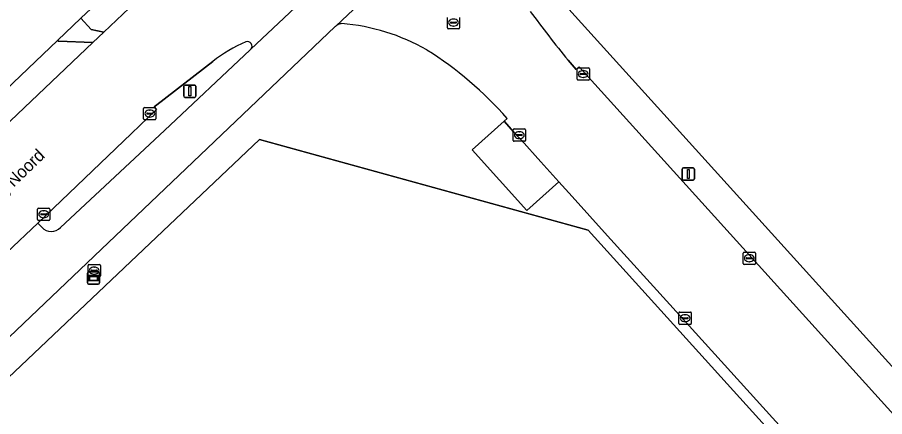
# Model space of a CAD drawing. Extents: x 156141 to 158132, y 385651 to 388333.
# Drawn here: x 156602.9 to 156673.5, y 387916.9 to 387949.4 of the extents above; entities that cross this region are included whole.
import ezdxf

# ---------------------------------------------------------------- set-up
doc = ezdxf.new("R2010")
doc.units = 0
for name, color, linetype in [('IMGEO_Berm_groen', 7, 'Continuous'), ('IMGEO_Brandkraan', 7, 'Continuous'), ('IMGEO_Erf', 7, 'Continuous'), ('IMGEO_Fietspad_gesloten', 7, 'Continuous'), ('IMGEO_Groenvoorziening', 7, 'Continuous'), ('IMGEO_Hek', 7, 'Continuous'), ('IMGEO_Kolk', 7, 'Continuous'), ('IMGEO_Lichtmast', 7, 'Continuous'), ('IMGEO_Openbare_ruimte_label', 7, 'Continuous'), ('IMGEO_Rijbaan_lokaal_gesloten', 7, 'Continuous'), ('IMGEO_Rijbaan_lokaal_open', 7, 'Continuous'), ('IMGEO_Rioolput', 7, 'Continuous'), ('IMGEO_Verklikker', 7, 'Continuous')]:
    doc.layers.add(name, color=color, linetype=linetype)

msp = doc.modelspace()

# ---------------------------------------------------------------- linework, layer by layer
at = {"layer": 'IMGEO_Berm_groen'}
msp.add_lwpolyline([(156642.374, 387979.041), (156643.593, 387980.135), (156642.93, 387982.023), (156608.044, 387949.37), (156608.888, 387948.465), (156609.907, 387948.241)], close=True, dxfattribs=at)
for points in [[(156614.845, 387940.229), (156621.827, 387946.803), (156621.872, 387946.845)], [(156618.773, 387945.844), (156614.217, 387942.312), (156614.016, 387942.156), (156614.203, 387941.935), (156612.154, 387939.978), (156604.523, 387932.695), (156604.878, 387932.337)], [(156606.368, 387932.324), (156614.845, 387940.229)]]:
    msp.add_lwpolyline(points, dxfattribs=at)
for centre, radius, start, end in [((156626.704, 387935.606), 12.951, 113.81398, 127.76363), ((156621.592, 387947.096), 0.376, 318.05519, 108.14453), ((156605.629, 387932.996), 0.999, 221.26857, 317.73167)]:
    msp.add_arc(centre, radius, start, end, dxfattribs=at)
at = {"layer": 'IMGEO_Brandkraan'}
for p, q in [((156608.622, 387928.39), (156608.622, 387929.242)), ((156608.697, 387929.316), (156609.549, 387929.316)), ((156608.881, 387928.81), (156608.881, 387928.822)), ((156609.319, 387928.773), (156608.921, 387928.773)), ((156608.924, 387928.859), (156609.322, 387928.859)), ((156609.11, 387929.096), (156609.135, 387929.096)), ((156609.365, 387928.822), (156609.365, 387928.81)), ((156609.623, 387929.242), (156609.623, 387928.39)), ((156609.549, 387928.316), (156608.697, 387928.316)), ((156609.133, 387928.536), (156609.108, 387928.536))]:
    msp.add_line(p, q, dxfattribs=at)
for points in [[(156608.622, 387928.39), (156608.622, 387929.242)], [(156608.697, 387929.316), (156609.549, 387929.316)], [(156609.623, 387929.242), (156609.623, 387928.39)], [(156609.549, 387928.316), (156608.697, 387928.316)]]:
    msp.add_lwpolyline(points, dxfattribs=at)
for centre, radius, start, end in [((156608.699, 387929.24), 0.0765, 91.55205, 178.44795), ((156608.699, 387929.24), 0.0765, 91.55205, 178.44795), ((156608.921, 387928.819), 0.0403, 85.87752, 175.75265), ((156608.918, 387928.809), 0.0366, 178.93798, 274.71019), ((156609.322, 387928.816), 0.043, 264.86636, 352.45326), ((156609.326, 387928.821), 0.0386, 1.73085, 96.63898), ((156609.547, 387929.24), 0.0765, 1.55205, 88.44795), ((156609.547, 387929.24), 0.0765, 1.55205, 88.44795), ((156608.699, 387928.392), 0.0765, 181.55205, 268.44795), ((156608.699, 387928.392), 0.0765, 181.55205, 268.44795), ((156609.547, 387928.392), 0.0765, 271.55205, 358.44795), ((156609.547, 387928.392), 0.0765, 271.55205, 358.44795)]:
    msp.add_arc(centre, radius, start, end, dxfattribs=at)
for centre, major_axis, ratio, start_param, end_param in [((156609.109, 387928.816), (-0.387, 0.002), 0.722429, 4.712389, 7.853982), ((156609.134, 387928.816), (-0.39, 0.002), 0.717154, 1.570796, 4.712389)]:
    msp.add_ellipse(centre, major_axis=major_axis, ratio=ratio, start_param=start_param, end_param=end_param, dxfattribs=at)
at = {"layer": 'IMGEO_Erf'}
for points in [[(156606.147, 387947.569), (156606.218, 387947.491), (156609.01, 387947.39), (156609.907, 387948.241), (156608.888, 387948.465), (156608.044, 387949.37), (156642.93, 387982.023)], [(156645.165, 387952.984), (156778.895, 387805.086), (156824.991, 387754.106), (156829.304, 387749.337), (156829.722, 387748.873), (156868.304, 387784.223), (156872.956, 387779.465), (156878.335, 387784.223)], [(156479.556, 387823.508), (156473.519, 387830.623), (156477.828, 387834.791), (156482.473, 387830.239), (156483.456, 387831.17), (156559.856, 387903.532), (156559.966, 387900.819), (156560.874, 387901.679), (156560.894, 387904.516), (156566.638, 387909.955), (156569.364, 387909.732), (156570.581, 387910.887), (156567.785, 387911.046), (156590.836, 387932.97), (156591.244, 387930.526), (156592.242, 387931.474), (156592.414, 387934.294), (156592.292, 387934.355), (156606.147, 387947.569)], [(156782.826, 387784.436), (156649.326, 387932.102), (156622.58, 387939.493), (156500.322, 387823.545)]]:
    msp.add_lwpolyline(points, dxfattribs=at)
at = {"layer": 'IMGEO_Fietspad_gesloten'}
for points in [[(156690.735, 388007.256), (156702.976, 388019.005), (156708.744, 388024.536), (156717.055, 388032.422), (156722.434, 388037.525), (156757.12, 388070.631), (156763.437, 388076.74), (156761.237, 388079.04), (156754.949, 388073.025), (156720.618, 388040.664), (156714.302, 388034.663), (156706.334, 388027.093), (156700.555, 388021.629), (156688.291, 388009.93), (156656.361, 387979.41), (156646.237, 387969.788), (156644.137, 387967.854), (156643.566, 387967.291), (156643.508, 387967.236), (156621.872, 387946.845), (156621.827, 387946.803), (156614.845, 387940.229), (156606.368, 387932.324)], [(156498.615, 387825.156), (156570.534, 387893.251), (156617.177, 387937.685), (156628.747, 387948.688), (156628.794, 387948.733), (156640.766, 387960.074), (156641.098, 387960.382), (156641.813, 387961.146), (156658.689, 387977.146), (156690.735, 388007.256)], [(156604.878, 387932.337), (156604.523, 387932.695), (156602.007, 387930.306)]]:
    msp.add_lwpolyline(points, dxfattribs=at)
msp.add_arc((156605.629, 387932.996), 0.999, 221.26857, 317.73167, dxfattribs=at)
at = {"layer": 'IMGEO_Groenvoorziening'}
for points in [[(156778.895, 387805.086), (156645.165, 387952.984), (156722.697, 388026.433), (156721.749, 388027.44), (156720.63, 388028.627), (156719.947, 388029.352), (156717.055, 388032.422), (156708.744, 388024.536), (156702.976, 388019.005), (156690.735, 388007.256), (156658.689, 387977.146), (156641.813, 387961.146), (156641.098, 387960.382)], [(156628.794, 387948.733), (156628.747, 387948.688), (156617.177, 387937.685), (156570.534, 387893.251), (156498.615, 387825.156)], [(156647.684, 387945.961), (156648.352, 387945.207), (156648.58, 387945.4), (156739.745, 387844.55), (156808.654, 387768.305), (156821.381, 387754.269), (156825.782, 387749.394), (156825.822, 387749.349)], [(156803.338, 387763.094), (156783.496, 387785.044), (156698.289, 387879.306), (156655.967, 387926.056), (156650.906, 387931.654), (156648.015, 387934.84), (156646.93, 387936.048), (156644.345, 387933.719), (156639.895, 387938.658), (156642.484, 387940.99), (156642.736, 387941.217)], [(156495.288, 387798.032), (156497.516, 387795.46), (156498.875, 387796.552), (156498.256, 387797.302), (156496.434, 387799.756), (156494.885, 387802.348), (156493.58, 387805.062), (156492.828, 387807.989), (156492.714, 387811.016), (156493.241, 387813.991), (156494.315, 387816.807), (156496.092, 387819.262), (156498.141, 387821.475), (156500.322, 387823.545), (156622.58, 387939.493), (156649.326, 387932.102), (156782.826, 387784.436), (156820.798, 387742.434), (156821.88, 387739.622), (156865.486, 387691.341), (156868.188, 387689.996), (156873.602, 387683.816), (156873.63, 387683.84)]]:
    msp.add_lwpolyline(points, dxfattribs=at)
for centre, radius, start, end in [((156716.4, 388002.23), 88.814, 216.07651, 219.3128), ((156629.32, 387948.122), 0.807, 114.08122, 130.71048), ((156629.329, 387948.105), 0.826, 94.30051, 114.1624), ((156628.035, 387932.674), 16.301, 59.94575, 85.66651), ((156619.708, 387920.793), 30.78, 41.56989, 57.60392)]:
    msp.add_arc(centre, radius, start, end, dxfattribs=at)
at = {"layer": 'IMGEO_Hek'}
for points in [[(156824.991, 387754.106), (156778.895, 387805.086), (156645.165, 387952.984), (156722.697, 388026.433)], [(156608.044, 387949.37), (156642.93, 387982.023), (156646.483, 387985.602)], [(156606.147, 387947.569), (156608.044, 387949.37)], [(156592.292, 387934.355), (156606.147, 387947.569)], [(156500.322, 387823.545), (156622.58, 387939.493)], [(156649.326, 387932.102), (156622.58, 387939.493)], [(156649.326, 387932.102), (156782.826, 387784.436), (156820.798, 387742.434)]]:
    msp.add_lwpolyline(points, dxfattribs=at)
at = {"layer": 'IMGEO_Kolk'}
for p, q in [((156648.421, 387944.402), (156648.421, 387945.254)), ((156648.496, 387945.328), (156649.348, 387945.328)), ((156648.909, 387945.108), (156648.934, 387945.108)), ((156649.422, 387945.254), (156649.422, 387944.402)), ((156649.348, 387944.328), (156648.496, 387944.328)), ((156648.68, 387944.822), (156648.68, 387944.834)), ((156649.118, 387944.785), (156648.72, 387944.785)), ((156648.723, 387944.871), (156649.121, 387944.871)), ((156648.932, 387944.548), (156648.907, 387944.548)), ((156649.164, 387944.834), (156649.164, 387944.822)), ((156613.146, 387941.18), (156613.146, 387942.032)), ((156613.221, 387942.106), (156614.073, 387942.106)), ((156613.405, 387941.6), (156613.405, 387941.612)), ((156613.843, 387941.563), (156613.445, 387941.563)), ((156613.448, 387941.649), (156613.846, 387941.649)), ((156613.634, 387941.886), (156613.659, 387941.886)), ((156613.889, 387941.612), (156613.889, 387941.6)), ((156614.147, 387942.032), (156614.147, 387941.18)), ((156614.073, 387941.106), (156613.221, 387941.106)), ((156613.657, 387941.326), (156613.632, 387941.326)), ((156643.224, 387939.425), (156643.224, 387940.277)), ((156643.299, 387940.351), (156644.151, 387940.351)), ((156643.712, 387940.131), (156643.737, 387940.131)), ((156644.225, 387940.277), (156644.225, 387939.425)), ((156644.151, 387939.351), (156643.299, 387939.351)), ((156643.483, 387939.845), (156643.483, 387939.857)), ((156643.921, 387939.808), (156643.523, 387939.808)), ((156643.526, 387939.894), (156643.924, 387939.894)), ((156643.735, 387939.571), (156643.71, 387939.571)), ((156643.967, 387939.857), (156643.967, 387939.845)), ((156604.515, 387932.982), (156604.515, 387933.834)), ((156604.59, 387933.908), (156605.442, 387933.908)), ((156605.516, 387933.834), (156605.516, 387932.982)), ((156604.774, 387933.402), (156604.774, 387933.414)), ((156605.212, 387933.365), (156604.814, 387933.365)), ((156604.817, 387933.451), (156605.215, 387933.451)), ((156605.026, 387933.128), (156605.001, 387933.128)), ((156605.003, 387933.688), (156605.028, 387933.688)), ((156605.258, 387933.414), (156605.258, 387933.402)), ((156605.442, 387932.908), (156604.59, 387932.908)), ((156661.936, 387929.399), (156661.936, 387930.251)), ((156662.011, 387930.325), (156662.863, 387930.325)), ((156662.937, 387930.251), (156662.937, 387929.399)), ((156662.195, 387929.819), (156662.195, 387929.831)), ((156662.633, 387929.782), (156662.235, 387929.782)), ((156662.238, 387929.868), (156662.636, 387929.868)), ((156662.447, 387929.545), (156662.422, 387929.545)), ((156662.424, 387930.105), (156662.449, 387930.105)), ((156662.679, 387929.831), (156662.679, 387929.819)), ((156662.863, 387929.325), (156662.011, 387929.325)), ((156656.715, 387924.517), (156656.715, 387925.369)), ((156656.79, 387925.443), (156657.642, 387925.443)), ((156657.716, 387925.369), (156657.716, 387924.517)), ((156656.974, 387924.937), (156656.974, 387924.949)), ((156657.412, 387924.9), (156657.014, 387924.9)), ((156657.017, 387924.986), (156657.415, 387924.986)), ((156657.226, 387924.663), (156657.201, 387924.663)), ((156657.203, 387925.223), (156657.228, 387925.223)), ((156657.458, 387924.949), (156657.458, 387924.937)), ((156657.642, 387924.443), (156656.79, 387924.443))]:
    msp.add_line(p, q, dxfattribs=at)
for points in [[(156648.421, 387944.402), (156648.421, 387945.254)], [(156648.496, 387945.328), (156649.348, 387945.328)], [(156649.422, 387945.254), (156649.422, 387944.402)], [(156649.348, 387944.328), (156648.496, 387944.328)], [(156613.146, 387941.18), (156613.146, 387942.032)], [(156613.221, 387942.106), (156614.073, 387942.106)], [(156614.147, 387942.032), (156614.147, 387941.18)], [(156614.073, 387941.106), (156613.221, 387941.106)], [(156643.224, 387939.425), (156643.224, 387940.277)], [(156643.299, 387940.351), (156644.151, 387940.351)], [(156644.225, 387940.277), (156644.225, 387939.425)], [(156644.151, 387939.351), (156643.299, 387939.351)], [(156604.515, 387932.982), (156604.515, 387933.834)], [(156604.59, 387933.908), (156605.442, 387933.908)], [(156605.516, 387933.834), (156605.516, 387932.982)], [(156605.442, 387932.908), (156604.59, 387932.908)], [(156661.936, 387929.399), (156661.936, 387930.251)], [(156662.011, 387930.325), (156662.863, 387930.325)], [(156662.937, 387930.251), (156662.937, 387929.399)], [(156662.863, 387929.325), (156662.011, 387929.325)], [(156656.715, 387924.517), (156656.715, 387925.369)], [(156656.79, 387925.443), (156657.642, 387925.443)], [(156657.716, 387925.369), (156657.716, 387924.517)], [(156657.642, 387924.443), (156656.79, 387924.443)]]:
    msp.add_lwpolyline(points, dxfattribs=at)
for centre, radius, start, end in [((156648.498, 387945.252), 0.0765, 91.55205, 178.44795), ((156648.498, 387945.252), 0.0765, 91.55205, 178.44795), ((156649.346, 387945.252), 0.0765, 1.55205, 88.44795), ((156649.346, 387945.252), 0.0765, 1.55205, 88.44795), ((156648.498, 387944.404), 0.0765, 181.55205, 268.44795), ((156648.498, 387944.404), 0.0765, 181.55205, 268.44795), ((156648.72, 387944.831), 0.0403, 85.87752, 175.75265), ((156648.717, 387944.821), 0.0366, 178.93798, 274.71019), ((156649.121, 387944.828), 0.043, 264.86636, 352.45326), ((156649.125, 387944.833), 0.0386, 1.73085, 96.63898), ((156649.346, 387944.404), 0.0765, 271.55205, 358.44795), ((156649.346, 387944.404), 0.0765, 271.55205, 358.44795), ((156613.223, 387942.03), 0.0765, 91.55205, 178.44795), ((156613.223, 387942.03), 0.0765, 91.55205, 178.44795), ((156613.445, 387941.609), 0.0403, 85.87752, 175.75265), ((156613.442, 387941.599), 0.0366, 178.93798, 274.71019), ((156613.846, 387941.606), 0.043, 264.86636, 352.45326), ((156613.85, 387941.611), 0.0386, 1.73085, 96.63898), ((156614.071, 387942.03), 0.0765, 1.55205, 88.44795), ((156614.071, 387942.03), 0.0765, 1.55205, 88.44795), ((156613.223, 387941.182), 0.0765, 181.55205, 268.44795), ((156613.223, 387941.182), 0.0765, 181.55205, 268.44795), ((156614.071, 387941.182), 0.0765, 271.55205, 358.44795), ((156614.071, 387941.182), 0.0765, 271.55205, 358.44795), ((156643.301, 387940.275), 0.0765, 91.55205, 178.44795), ((156643.301, 387940.275), 0.0765, 91.55205, 178.44795), ((156644.149, 387940.275), 0.0765, 1.55205, 88.44795), ((156644.149, 387940.275), 0.0765, 1.55205, 88.44795), ((156643.301, 387939.427), 0.0765, 181.55205, 268.44795), ((156643.301, 387939.427), 0.0765, 181.55205, 268.44795), ((156643.523, 387939.854), 0.0403, 85.87752, 175.75265), ((156643.52, 387939.844), 0.0366, 178.93798, 274.71019), ((156643.924, 387939.851), 0.043, 264.86636, 352.45326), ((156643.928, 387939.856), 0.0386, 1.73085, 96.63898), ((156644.149, 387939.427), 0.0765, 271.55205, 358.44795), ((156644.149, 387939.427), 0.0765, 271.55205, 358.44795), ((156604.592, 387933.832), 0.0765, 91.55205, 178.44795), ((156604.592, 387933.832), 0.0765, 91.55205, 178.44795), ((156605.44, 387933.832), 0.0765, 1.55205, 88.44795), ((156605.44, 387933.832), 0.0765, 1.55205, 88.44795), ((156604.814, 387933.411), 0.0403, 85.87752, 175.75265), ((156604.811, 387933.401), 0.0366, 178.93798, 274.71019), ((156605.215, 387933.408), 0.043, 264.86636, 352.45326), ((156605.219, 387933.413), 0.0386, 1.73085, 96.63898), ((156604.592, 387932.984), 0.0765, 181.55205, 268.44795), ((156604.592, 387932.984), 0.0765, 181.55205, 268.44795), ((156605.44, 387932.984), 0.0765, 271.55205, 358.44795), ((156605.44, 387932.984), 0.0765, 271.55205, 358.44795), ((156662.013, 387930.249), 0.0765, 91.55205, 178.44795), ((156662.013, 387930.249), 0.0765, 91.55205, 178.44795), ((156662.861, 387930.249), 0.0765, 1.55205, 88.44795), ((156662.861, 387930.249), 0.0765, 1.55205, 88.44795), ((156662.235, 387929.828), 0.0403, 85.87752, 175.75265), ((156662.232, 387929.818), 0.0366, 178.93798, 274.71019), ((156662.636, 387929.825), 0.043, 264.86636, 352.45326), ((156662.64, 387929.83), 0.0386, 1.73085, 96.63898), ((156662.013, 387929.401), 0.0765, 181.55205, 268.44795), ((156662.013, 387929.401), 0.0765, 181.55205, 268.44795), ((156662.861, 387929.401), 0.0765, 271.55205, 358.44795), ((156662.861, 387929.401), 0.0765, 271.55205, 358.44795), ((156656.792, 387925.367), 0.0765, 91.55205, 178.44795), ((156656.792, 387925.367), 0.0765, 91.55205, 178.44795), ((156657.64, 387925.367), 0.0765, 1.55205, 88.44795), ((156657.64, 387925.367), 0.0765, 1.55205, 88.44795), ((156657.014, 387924.946), 0.0403, 85.87752, 175.75265), ((156657.011, 387924.936), 0.0366, 178.93798, 274.71019), ((156657.415, 387924.943), 0.043, 264.86636, 352.45326), ((156657.419, 387924.948), 0.0386, 1.73085, 96.63898), ((156656.792, 387924.519), 0.0765, 181.55205, 268.44795), ((156656.792, 387924.519), 0.0765, 181.55205, 268.44795), ((156657.64, 387924.519), 0.0765, 271.55205, 358.44795), ((156657.64, 387924.519), 0.0765, 271.55205, 358.44795)]:
    msp.add_arc(centre, radius, start, end, dxfattribs=at)
for centre, major_axis, ratio, start_param, end_param in [((156648.908, 387944.828), (-0.387, 0.002), 0.722429, 4.712389, 7.853982), ((156648.933, 387944.828), (-0.39, 0.002), 0.717154, 1.570796, 4.712389), ((156613.633, 387941.606), (-0.387, 0.002), 0.722429, 4.712389, 7.853982), ((156613.658, 387941.606), (-0.39, 0.002), 0.717154, 1.570796, 4.712389), ((156643.711, 387939.851), (-0.387, 0.002), 0.722429, 4.712389, 7.853982), ((156643.736, 387939.851), (-0.39, 0.002), 0.717154, 1.570796, 4.712389), ((156605.002, 387933.408), (-0.387, 0.002), 0.722429, 4.712389, 7.853982), ((156605.027, 387933.408), (-0.39, 0.002), 0.717154, 1.570796, 4.712389), ((156662.423, 387929.825), (-0.387, 0.002), 0.722429, 4.712389, 7.853982), ((156662.448, 387929.825), (-0.39, 0.002), 0.717154, 1.570796, 4.712389), ((156657.202, 387924.943), (-0.387, 0.002), 0.722429, 4.712389, 7.853982), ((156657.227, 387924.943), (-0.39, 0.002), 0.717154, 1.570796, 4.712389)]:
    msp.add_ellipse(centre, major_axis=major_axis, ratio=ratio, start_param=start_param, end_param=end_param, dxfattribs=at)
at = {"layer": 'IMGEO_Lichtmast'}
for p, q in [((156616.417, 387943.028), (156616.417, 387943.828)), ((156616.417, 387943.828), (156616.417, 387943.028)), ((156616.517, 387943.928), (156617.307, 387943.928)), ((156617.307, 387943.928), (156616.517, 387943.928)), ((156617.407, 387943.828), (156617.407, 387943.028)), ((156617.407, 387943.028), (156617.407, 387943.828)), ((156617.307, 387942.928), (156616.517, 387942.928)), ((156616.517, 387942.928), (156617.307, 387942.928)), ((156656.977, 387936.283), (156656.977, 387937.083)), ((156656.977, 387937.083), (156656.977, 387936.283)), ((156657.077, 387937.183), (156657.867, 387937.183)), ((156657.867, 387937.183), (156657.077, 387937.183)), ((156657.967, 387937.083), (156657.967, 387936.283)), ((156657.967, 387936.283), (156657.967, 387937.083)), ((156657.867, 387936.183), (156657.077, 387936.183)), ((156657.077, 387936.183), (156657.867, 387936.183))]:
    msp.add_line(p, q, dxfattribs=at)
for points in [[(156616.837, 387943.803), (156616.987, 387943.803), (156616.987, 387943.053), (156616.837, 387943.053), (156616.837, 387943.803)], [(156657.397, 387937.058), (156657.547, 387937.058), (156657.547, 387936.308), (156657.397, 387936.308), (156657.397, 387937.058)]]:
    msp.add_lwpolyline(points, dxfattribs=at)
for centre, start, end in [((156616.517, 387943.828), 90, 180), ((156616.517, 387943.828), 90, 180), ((156617.307, 387943.828), 0, 90), ((156617.307, 387943.828), 360, 90), ((156616.517, 387943.028), 180, 270), ((156616.517, 387943.028), 180, 270), ((156617.307, 387943.028), 270, 0), ((156617.307, 387943.028), 270, 0), ((156657.077, 387937.083), 90, 180), ((156657.077, 387937.083), 90, 180), ((156657.867, 387937.083), 0, 90), ((156657.867, 387937.083), 360, 90), ((156657.077, 387936.283), 180, 270), ((156657.077, 387936.283), 180, 270), ((156657.867, 387936.283), 270, 0), ((156657.867, 387936.283), 270, 0)]:
    msp.add_arc(centre, 0.1, start, end, dxfattribs=at)
at = {"layer": 'IMGEO_Rijbaan_lokaal_gesloten'}
for points in [[(156644.841, 387981.339), (156643.593, 387980.135), (156642.374, 387979.041), (156609.907, 387948.241), (156609.01, 387947.39), (156592.242, 387931.474), (156591.244, 387930.526), (156570.581, 387910.887), (156569.364, 387909.732), (156560.874, 387901.679), (156559.966, 387900.819), (156489.413, 387833.958), (156486.468, 387831.028), (156492.223, 387826.159), (156602.007, 387930.306)], [(156621.872, 387946.845), (156643.508, 387967.236)], [(156641.098, 387960.382), (156640.766, 387960.074), (156628.794, 387948.733)], [(156602.007, 387930.306), (156604.523, 387932.695), (156612.154, 387939.978), (156614.203, 387941.935), (156614.016, 387942.156), (156614.217, 387942.312), (156618.773, 387945.844)], [(156739.745, 387844.55), (156648.58, 387945.4), (156648.352, 387945.207), (156647.684, 387945.961)], [(156642.736, 387941.217), (156642.484, 387940.99), (156643.284, 387940.105), (156643.87, 387939.456), (156645.459, 387937.686), (156646.93, 387936.048), (156648.015, 387934.84), (156650.906, 387931.654), (156655.967, 387926.056), (156698.289, 387879.306)]]:
    msp.add_lwpolyline(points, dxfattribs=at)
for centre, radius, start, end in [((156716.4, 388002.23), 88.814, 216.07651, 219.3128), ((156629.32, 387948.122), 0.807, 114.08122, 130.71048), ((156629.329, 387948.105), 0.826, 94.30051, 114.1624), ((156628.035, 387932.674), 16.301, 59.94575, 85.66651), ((156626.704, 387935.606), 12.951, 113.81398, 127.76363), ((156621.592, 387947.096), 0.376, 318.05519, 108.14453), ((156619.708, 387920.793), 30.78, 41.56989, 57.60392)]:
    msp.add_arc(centre, radius, start, end, dxfattribs=at)
at = {"layer": 'IMGEO_Rijbaan_lokaal_open'}
for points in [[(156606.147, 387947.569), (156592.292, 387934.355), (156592.414, 387934.294), (156592.242, 387931.474), (156609.01, 387947.39), (156606.218, 387947.491)], [(156642.484, 387940.99), (156639.895, 387938.658), (156644.345, 387933.719), (156646.93, 387936.048), (156645.459, 387937.686), (156643.87, 387939.456), (156643.284, 387940.105)]]:
    msp.add_lwpolyline(points, close=True, dxfattribs=at)
at = {"layer": 'IMGEO_Rioolput'}
for p, q in [((156637.865, 387948.591), (156637.865, 387949.443)), ((156638.353, 387949.297), (156638.378, 387949.297)), ((156638.866, 387949.443), (156638.866, 387948.591)), ((156638.124, 387949.011), (156638.124, 387949.023)), ((156638.562, 387948.974), (156638.164, 387948.974)), ((156638.167, 387949.06), (156638.565, 387949.06)), ((156638.376, 387948.737), (156638.351, 387948.737)), ((156638.608, 387949.023), (156638.608, 387949.011)), ((156638.792, 387948.517), (156637.94, 387948.517))]:
    msp.add_line(p, q, dxfattribs=at)
for points in [[(156637.865, 387948.591), (156637.865, 387949.443)], [(156638.866, 387949.443), (156638.866, 387948.591)], [(156638.792, 387948.517), (156637.94, 387948.517)]]:
    msp.add_lwpolyline(points, dxfattribs=at)
for centre, radius, start, end in [((156637.942, 387948.593), 0.0765, 181.55205, 268.44795), ((156637.942, 387948.593), 0.0765, 181.55205, 268.44795), ((156638.164, 387949.02), 0.0403, 85.87752, 175.75265), ((156638.161, 387949.01), 0.0366, 178.93798, 274.71019), ((156638.565, 387949.017), 0.043, 264.86636, 352.45326), ((156638.569, 387949.022), 0.0386, 1.73085, 96.63898), ((156638.79, 387948.593), 0.0765, 271.55205, 358.44795), ((156638.79, 387948.593), 0.0765, 271.55205, 358.44795)]:
    msp.add_arc(centre, radius, start, end, dxfattribs=at)
for centre, major_axis, ratio, start_param, end_param in [((156638.352, 387949.017), (-0.387, 0.002), 0.722429, 4.712389, 7.853982), ((156638.377, 387949.017), (-0.39, 0.002), 0.717154, 1.570796, 4.712389)]:
    msp.add_ellipse(centre, major_axis=major_axis, ratio=ratio, start_param=start_param, end_param=end_param, dxfattribs=at)
at = {"layer": 'IMGEO_Verklikker'}
for p, q in [((156608.567, 387927.818), (156608.567, 387928.618)), ((156608.567, 387928.618), (156608.567, 387927.818)), ((156608.667, 387928.718), (156609.457, 387928.718)), ((156609.457, 387928.718), (156608.667, 387928.718)), ((156609.557, 387928.618), (156609.557, 387927.818)), ((156609.557, 387927.818), (156609.557, 387928.618)), ((156609.457, 387927.718), (156608.667, 387927.718)), ((156608.667, 387927.718), (156609.457, 387927.718))]:
    msp.add_line(p, q, dxfattribs=at)
for points in [[(156608.668, 387928.45), (156609.456, 387928.45), (156609.456, 387927.986), (156608.668, 387927.986), (156608.668, 387928.45)], [(156608.733, 387928.385), (156608.733, 387928.051), (156609.391, 387928.051), (156609.391, 387928.385), (156608.733, 387928.385)]]:
    msp.add_lwpolyline(points, dxfattribs=at)
for centre, start, end in [((156608.667, 387928.618), 90, 180), ((156608.667, 387928.618), 90, 180), ((156609.457, 387928.618), 0, 90), ((156609.457, 387928.618), 360, 90), ((156608.667, 387927.818), 180, 270), ((156608.667, 387927.818), 180, 270), ((156609.457, 387927.818), 270, 0), ((156609.457, 387927.818), 270, 0)]:
    msp.add_arc(centre, 0.1, start, end, dxfattribs=at)

# ---------------------------------------------------------------- texts
at = {"layer": 'IMGEO_Openbare_ruimte_label'}
msp.add_text('Achtseweg Noord', height=1, rotation=44.0276, dxfattribs=at).set_placement((156597.593, 387930.764))

doc.saveas('drawing.dxf')
